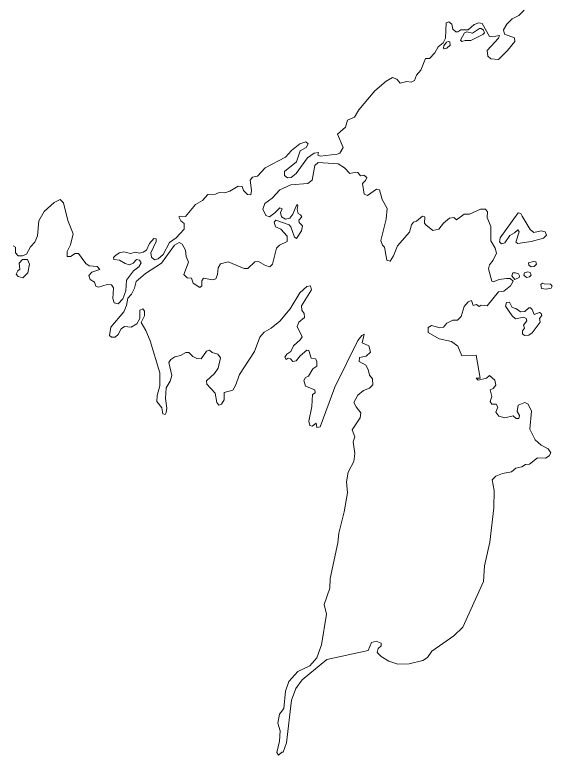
# Model space of a CAD drawing. Extents: x 369010 to 739155, y 6377141 to 6616555.
# Drawn here: x 472570 to 474360, y 6490068 to 6492532 of the extents above; entities that cross this region are included whole.
import ezdxf

# ---------------------------------------------------------------- set-up
doc = ezdxf.new("R2010")
doc.units = 0
doc.header["$LTSCALE"] = 40
doc.layers.add('1', color=7, linetype='Continuous', lineweight=13)

msp = doc.modelspace()

# ---------------------------------------------------------------- linework, layer by layer
at = {"layer": '1'}
for points in [[(473134.07, 6491818.38), (473134.07, 6491837.24), (473122.48, 6491846.68), (473115.86, 6491859.75), (473122.48, 6491862.57), (473139.03, 6491860.41), (473171.64, 6491900.96), (473195.47, 6491913.87), (473212.85, 6491934.23), (473238.83, 6491935.55), (473251.08, 6491941.35), (473269.28, 6491940.02), (473286.5, 6491945.81), (473313.97, 6491962.37), (473327.71, 6491960.88), (473331.35, 6491947.14), (473345.08, 6491934.23), (473356.01, 6491932.74), (473358.16, 6491947.97), (473353.86, 6491981.89), (473361.8, 6491991.33), (473378.35, 6491994.97), (473403.67, 6492023.11), (473471.03, 6492058.52), (473491.89, 6492081.03), (473519.36, 6492102.71), (473539.72, 6492109.17), (473546.83, 6492102.71), (473540.38, 6492091.13), (473520.19, 6492079.54), (473507.78, 6492043.3), (473468.05, 6492010.86), (473468.05, 6491997.12), (473478.15, 6491989.84), (473490.4, 6491990.5), (473507.11, 6492004.24), (473544.68, 6492055.71), (473567.19, 6492072.26), (473581.59, 6492073.75), (473579.44, 6492065.14), (473586.72, 6492062.16), (473643.16, 6492068.45), (473652.26, 6492071.93), (473664.01, 6492090.13), (473644.65, 6492134.82), (473671.13, 6492157.83), (473678.08, 6492181.49), (473701.08, 6492191.26), (473715.65, 6492216.41), (473769.44, 6492279.14), (473806.68, 6492311.41), (473828.19, 6492323.99), (473842.26, 6492317.7), (473853.35, 6492304.46), (473875.03, 6492309.92), (473890.25, 6492308.6), (473901.51, 6492314.23), (473907.8, 6492330.94), (473921.7, 6492347.66), (473937.75, 6492386.72), (473950.99, 6492386.72), (473968.37, 6492406.25), (473979.63, 6492425.78), (473997.01, 6492439.02), (474003.96, 6492455.07), (474006.11, 6492505.22), (474015.87, 6492509.36), (474025.64, 6492501.08), (474029.11, 6492484.36), (474038.22, 6492475.92), (474045.83, 6492475.92), (474055.59, 6492482.88), (474079.92, 6492482.21), (474099.45, 6492499.76), (474114.84, 6492505.22), (474126.76, 6492503.89), (474151.09, 6492460.7), (474160.19, 6492459.21), (474183.86, 6492463.35), (474181.05, 6492454.41), (474143.48, 6492413.86), (474144.8, 6492394.33), (474155.23, 6492386.06), (474181.05, 6492383.9), (474211, 6492413.2), (474234.83, 6492443.82), (474234.17, 6492455.73), (474201.24, 6492468.31), (474197.76, 6492482.88), (474209.02, 6492501.08), (474226.39, 6492519.12), (474248.07, 6492530.37), (474266.11, 6492547.75)], [(474150.43, 6491331.96), (474140.66, 6491322.86), (474113.52, 6491315.91), (474105.91, 6491322.86), (474119.81, 6491322.86), (474105.91, 6491398.99), (474059.07, 6491396.84), (474045.83, 6491428.95), (474024.31, 6491444.34), (473983.1, 6491454.1), (473946.2, 6491474.96), (473946.2, 6491491.67), (473958.11, 6491498.62), (473985.25, 6491490.35), (473997.17, 6491493), (474008.92, 6491505.57), (474028.45, 6491516.17), (474043.84, 6491515.34), (474056.42, 6491528.58), (474066.19, 6491561.35), (474080.09, 6491576.74), (474090.51, 6491580.88), (474096.8, 6491564.16), (474107.23, 6491568.47), (474116.33, 6491561.35), (474122.62, 6491565.65), (474143.48, 6491563.5), (474180.55, 6491610.17), (474198.59, 6491612.32), (474220.93, 6491629.7), (474230.03, 6491645.92), (474219.61, 6491655.02), (474207.03, 6491655.02), (474182.7, 6491651.55), (474162.51, 6491643.11), (474159.03, 6491645.92), (474147.78, 6491686.3), (474150.59, 6491700.37), (474163.17, 6491715.6), (474173.6, 6491738.6), (474169.46, 6491755.32), (474155.56, 6491780.48), (474154.73, 6491827.15), (474142.98, 6491857.27), (474143.64, 6491876.8), (474137.35, 6491885.07), (474120.64, 6491885.07), (474084.39, 6491868.36), (474066.19, 6491868.36), (474041.36, 6491850.15), (474031.6, 6491857.93), (474017.69, 6491855.12), (473997.5, 6491838.4), (473982.11, 6491818.87), (473962.58, 6491814.57), (473938.91, 6491832.78), (473934.61, 6491839.06), (473935.44, 6491859.92), (473927.66, 6491862.07), (473908.13, 6491845.35), (473897.7, 6491842.54), (473891.41, 6491832.78), (473884.46, 6491808.45), (473844.74, 6491763.76), (473831.5, 6491729.5), (473819.58, 6491712.12), (473808.5, 6491715.6), (473800.72, 6491758.8), (473794.43, 6491765.91), (473788.97, 6491781.14), (473807.01, 6491852.31), (473810.48, 6491887.23), (473793.1, 6491917.84), (473784.66, 6491949.29), (473774.24, 6491952.1), (473744.28, 6491930.42), (473733.19, 6491935.39), (473727.56, 6491970.81), (473737.99, 6491980.57), (473742.13, 6491990.34), (473732.36, 6491998.78), (473721.28, 6491995.96), (473712.83, 6492007.22), (473705.22, 6492008.54), (473685.69, 6492004.4), (473667.65, 6492022.44), (473647.3, 6492036.35), (473580.1, 6492040.81), (473569.51, 6492030.39), (473560.57, 6491982.23), (473545.84, 6491970.97), (473489.4, 6491966.17), (473453.16, 6491949.46), (473426.68, 6491921.49), (473402.85, 6491904.77), (473396.56, 6491885.9), (473405.66, 6491864.39), (473418.24, 6491859.42), (473436.44, 6491872.66), (473452.33, 6491890.21)], [(472564.9, 6491763.59), (472572.02, 6491758.46), (472572.02, 6491739.6), (472580.79, 6491730.16), (472596.01, 6491729.5), (472608.92, 6491735.96), (472622.66, 6491759.95), (472636.4, 6491775.84), (472645.83, 6491796.86), (472650.13, 6491846.02), (472668.17, 6491877.13), (472701.44, 6491907.42), (472720.97, 6491917.51), (472731.89, 6491905.93), (472747.12, 6491847.34), (472764.5, 6491803.32), (472755.06, 6491766.41), (472744.97, 6491744.73), (472744.14, 6491727.35), (472755.73, 6491727.35), (472771.61, 6491738.27), (472781.71, 6491738.27), (472806.37, 6491705.01), (472817.29, 6491696.23), (472844.77, 6491694.08), (472852.71, 6491684.65), (472826.56, 6491676.04), (472816.47, 6491664.46), (472821.6, 6491650.72), (472835.33, 6491641.95), (472840.3, 6491629.04), (472849.07, 6491625.4), (472878.03, 6491634.83), (472892.43, 6491634.01), (472898.89, 6491623.25), (472896.07, 6491588.49), (472901.04, 6491573.27), (472914.77, 6491570.45), (472929.34, 6491587), (472939.43, 6491613.15), (472941.59, 6491649.23), (472965.42, 6491679.68), (472983.46, 6491693.42), (472990.74, 6491706.33), (472985.61, 6491715.76), (472975.51, 6491717.25), (472964.76, 6491705.67), (472952.51, 6491700.54), (472937.94, 6491704.18), (472919.24, 6491715.1), (472900.38, 6491717.25), (472898.89, 6491724.54), (472906.83, 6491732.48), (472919.24, 6491740.42), (472932.98, 6491743.24), (472955.32, 6491737.45), (472972.04, 6491741.75), (472984.95, 6491738.93), (472998.02, 6491742.58), (473008.95, 6491748.37), (473018.21, 6491771.37), (473033.44, 6491787.43), (473040.72, 6491786.6), (473041.38, 6491777.17), (473022.68, 6491740.42), (473024.83, 6491725.86), (473034.93, 6491716.43), (473048.01, 6491720.07), (473063.89, 6491734.63), (473085.57, 6491774.35), (473107.26, 6491790.24), (473134.07, 6491818.38)], [(473452.33, 6491890.21), (473460.11, 6491886.56), (473455.14, 6491874.15), (473458.62, 6491860.08), (473471.2, 6491851.81), (473485.93, 6491855.28), (473495.69, 6491868.52), (473509.6, 6491900.63), (473512.41, 6491897.82), (473510.92, 6491883.92), (473513.73, 6491871.34), (473521.51, 6491867.03), (473525.65, 6491859.42), (473515.88, 6491848.33), (473517.21, 6491841.38), (473527.8, 6491830.13), (473524.99, 6491812.75), (473508.27, 6491787.59), (473501.98, 6491791.73), (473489.4, 6491825.99), (473483.78, 6491833.6), (473439.09, 6491848.99), (473434.29, 6491842.04), (473438.43, 6491826.65), (473455.97, 6491818.38), (473477.49, 6491795.21), (473476.83, 6491777.17), (473451.01, 6491765.25), (473441.41, 6491755.15), (473428.17, 6491702.19), (473419.07, 6491693.92), (473404.5, 6491698.06), (473382.16, 6491711.3), (473368.92, 6491709.97), (473346.57, 6491687.63), (473334, 6491688.29), (473281.03, 6491709.97), (473255.22, 6491702.85), (473246.94, 6491690.44), (473245.45, 6491668.1), (473239.16, 6491653.37), (473228.07, 6491649.89), (473198.12, 6491656.18), (473192.49, 6491646.42), (473193.15, 6491629.7), (473186.2, 6491624.08), (473163.86, 6491638.8), (473159.06, 6491655.52), (473144.33, 6491656.84), (473133.24, 6491668.1), (473148.63, 6491708.48), (473140.85, 6491728.01), (473138.87, 6491749.03), (473127.61, 6491768.56), (473117.19, 6491774.02), (473101.79, 6491765.08), (473058.6, 6491705.67), (473005.64, 6491670.91), (472974.19, 6491645.09), (472968.73, 6491622.09), (472958.96, 6491602.56), (472947.05, 6491589.32), (472942.08, 6491564.16), (472933.15, 6491543.14), (472889.78, 6491492.33), (472885.65, 6491465.19), (472891.93, 6491458.9), (472903.85, 6491459.56), (472914.28, 6491468.67), (472924.7, 6491486.71), (472935.13, 6491495.15), (472958.14, 6491493), (472976.34, 6491503.42), (472986.11, 6491520.97), (472986.11, 6491548.77), (472996.53, 6491553.74), (473002.16, 6491545.3), (473002.16, 6491529.9), (472990.91, 6491507.73), (473006.3, 6491481.08), (473021.03, 6491446.99), (473052.97, 6491340.24), (473052.97, 6491297.04), (473044.03, 6491264.93), (473043.21, 6491244.74), (473059.26, 6491224.55), (473063.56, 6491204.36), (473071.18, 6491202.21)], [(473071.18, 6491202.21), (473074.65, 6491208.49), (473075.98, 6491223.06), (473071.84, 6491255.17), (473073.99, 6491290.75), (473087.89, 6491312.43), (473093.52, 6491331.96), (473083.09, 6491375.16), (473089.38, 6491384.92), (473102.62, 6491394.02), (473122.15, 6491398.16), (473140.19, 6491407.93), (473149.96, 6491408.59), (473162.53, 6491394.69), (473175.77, 6491388.4), (473191.17, 6491387.07), (473208.54, 6491412.73), (473218.31, 6491416.37), (473227.41, 6491408.59), (473246.28, 6491403.13), (473254.55, 6491390.55), (473246.94, 6491355.63), (473235.02, 6491338.25), (473208.54, 6491313.76), (473209.21, 6491302.67), (473237.18, 6491273.37), (473242.64, 6491241.93), (473249.75, 6491232.82), (473258.69, 6491236.3), (473267.13, 6491251.03), (473267.13, 6491274.7), (473295.76, 6491283.14), (473305.53, 6491298.36), (473317.94, 6491334.77), (473368.26, 6491412.06), (473385.63, 6491458.9), (473400.36, 6491476.28), (473423.37, 6491489.52), (473452.66, 6491512.53), (473486.76, 6491553.74), (473518.86, 6491606.7), (473542.53, 6491627.55), (473554.45, 6491629.7), (473558.58, 6491616.46), (473525.15, 6491563.5), (473525.82, 6491549.43), (473533.43, 6491538.34), (473534.26, 6491524.44), (473516.05, 6491509.71), (473510.42, 6491495.15), (473526.48, 6491460.89), (473520.19, 6491450.46), (473498.67, 6491430.93), (473488.91, 6491411.4), (473475.67, 6491402.3), (473469.38, 6491393.2), (473474.18, 6491384.92), (473479.97, 6491389.39), (473488.25, 6491387.24), (473496.02, 6491378.3), (473507.11, 6491380.29), (473520.35, 6491397), (473542.7, 6491416.53), (473548.99, 6491414.55), (473556.6, 6491389.39), (473571.33, 6491387.24), (473576.13, 6491378.96), (473576.13, 6491362.25), (473562.23, 6491353.81), (473548.16, 6491329.48), (473538.39, 6491325.17), (473532.1, 6491314.75), (473538.39, 6491295.88), (473569.18, 6491284.13), (473569.84, 6491274.37), (473561.4, 6491268.74), (473559.41, 6491228.35), (473549.65, 6491179.53), (473552.46, 6491164.8), (473560.74, 6491162.65), (473573.31, 6491173.24), (473576.13, 6491158.51), (473587.22, 6491160.66), (473635.38, 6491292.41), (473712.83, 6491447.98), (473725.41, 6491464.69), (473733.69, 6491468.83), (473726.74, 6491440.37), (473749.08, 6491430.6), (473754.71, 6491409.58), (473740.64, 6491395.68), (473717.63, 6491391.54), (473716.97, 6491378.3), (473738.65, 6491366.39), (473746.27, 6491351.66), (473751.07, 6491332.95), (473761.66, 6491320.38), (473762.32, 6491300.18), (473751.07, 6491289.59), (473730.87, 6491281.32)], [(473730.87, 6491281.32), (473712.83, 6491265.92), (473699.59, 6491242.26), (473706.55, 6491227.53), (473721.94, 6491207.34), (473719.79, 6491190.62), (473693.31, 6491150.9), (473702.41, 6491127.89), (473696.78, 6491111.18), (473702.41, 6491072.12), (473698.77, 6491045.47), (473680.73, 6491010.06), (473674.44, 6490977.95), (473677.91, 6490940.87), (473666.82, 6490878.15), (473648.62, 6490806.98), (473645.97, 6490774.21), (473620.15, 6490655.71), (473618.66, 6490623.6), (473600.62, 6490569.15), (473607.57, 6490537.04), (473590.86, 6490435.26), (473576.13, 6490392.06), (473552.46, 6490364.76), (473512.74, 6490346.05), (473482.78, 6490313.28), (473471.53, 6490280.51), (473466.07, 6490222.59), (473452, 6490203.72), (473445.71, 6490174.43), (473453.49, 6490149.27), (473451.34, 6490114.51), (473443.06, 6490076.12), (473448.52, 6490067.68), (473459.78, 6490078.27), (473463.25, 6490078.27), (473475.01, 6490108.89), (473491.72, 6490250.39), (473506.45, 6490289.45), (473526.64, 6490318.74), (473608.9, 6490385.77), (473746.27, 6490415.73), (473757.52, 6490442.87), (473772.91, 6490447.18), (473790.29, 6490440.89), (473790.29, 6490431.78), (473780.53, 6490422.68), (473776.39, 6490409.44), (473789.63, 6490396.2), (473815.28, 6490380.15), (473846.07, 6490371.04), (473883.63, 6490371.87), (473928.32, 6490382.96), (473944.37, 6490392.73), (473958.28, 6490414.41), (474032.59, 6490465.55), (474061.88, 6490493.52), (474130.9, 6490645.62), (474134.54, 6490698.58), (474151.92, 6490776.69), (474165.82, 6490891.06), (474166.48, 6490948.98), (474160.19, 6490984.57), (474172.11, 6490996.98), (474193.79, 6491005.42), (474223.75, 6491011.05), (474238.31, 6491023.63), (474258.67, 6491027.76), (474270.42, 6491035.38), (474283.66, 6491036.04), (474310.97, 6491057.06), (474337.45, 6491056.4), (474349.86, 6491064.01), (474355.49, 6491073.77), (474346.38, 6491087.68), (474323.38, 6491100.25), (474303.19, 6491117.14), (474285.15, 6491152.72), (474290.61, 6491212.8), (474279.52, 6491236.46), (474268.43, 6491241.26), (474246.09, 6491232.99), (474243.28, 6491211.31), (474250.23, 6491198.73), (474248.9, 6491188.97), (474239.8, 6491188.97), (474230.03, 6491197.41), (474202.06, 6491190.45), (474181.87, 6491195.92), (474171.45, 6491209.98), (474178.4, 6491226.04), (474173.43, 6491236.46), (474158.87, 6491236.46), (474152.58, 6491245.57), (474158.87, 6491261.46), (474152.58, 6491283.8), (474163.01, 6491288.1), (474172.11, 6491299.85), (474168.63, 6491316.57), (474150.43, 6491331.96)]]:
    msp.add_lwpolyline(points, dxfattribs=at)
for points in [[(474117.82, 6492486.35), (474094.32, 6492471.29), (474074.96, 6492475.43), (474068.01, 6492471.95), (474054.27, 6492448.45), (474059.23, 6492443.15), (474069.33, 6492446.63), (474088.36, 6492446.63), (474128.42, 6492466.32), (474133.71, 6492472.61), (474130.9, 6492480.72), (474123.12, 6492486.68)], [(474012.73, 6492443.49), (474007.43, 6492441.5), (473998.49, 6492429.09), (473997.17, 6492421.97), (473999.65, 6492419.32), (474009.25, 6492420.81), (474019.35, 6492431.73), (474019.02, 6492442.49)], [(474260.16, 6491862.24), (474255.19, 6491871.17), (474246.25, 6491872.66), (474186.51, 6491790.08), (474184.36, 6491776.34), (474190.98, 6491770.38), (474202.4, 6491773.53), (474218.45, 6491798.02), (474234.34, 6491806.13), (474245.26, 6491816.72), (474249.73, 6491809.6), (474238.64, 6491775.35), (474244.76, 6491771.54), (474290.11, 6491777.17), (474330.83, 6491788.59), (474340.76, 6491799.18), (474336.45, 6491810.43), (474323.21, 6491813.41), (474298.22, 6491807.62), (474285.81, 6491817.55)], [(472619.18, 6491702.03), (472612.56, 6491718.08), (472595.19, 6491718.08), (472584.26, 6491705.34), (472587.41, 6491685.97), (472579.79, 6491679.52), (472574.66, 6491669.26), (472580.95, 6491660.82), (472597.17, 6491656.35), (472613.89, 6491673.06)], [(474297.39, 6491711.63), (474281.01, 6491706.16), (474282, 6491698.39), (474289.45, 6491693.42), (474299.22, 6491694.58), (474307.33, 6491701.86), (474304.84, 6491709.64)], [(474237.15, 6491673.23), (474228.55, 6491672.9), (474224.74, 6491663.13), (474235.33, 6491651.05), (474249.56, 6491657.51), (474251.22, 6491663.63), (474247.41, 6491669.92)], [(474267.94, 6491673.4), (474265.29, 6491665.45), (474273.89, 6491658.17), (474283.82, 6491660.32), (474289.62, 6491665.95), (474286.64, 6491674.22), (474278.03, 6491677.2)], [(474332.81, 6491636.65), (474327.35, 6491638.47), (474321.72, 6491634.5), (474324.37, 6491621.76), (474340.09, 6491618.78), (474355.65, 6491622.42), (474359.62, 6491628.87), (474353.83, 6491635.49)], [(474238.14, 6491555.23), (474226.72, 6491558.04), (474217.29, 6491575.75), (474207.2, 6491574.75), (474203.89, 6491562.01), (474226.23, 6491529.74), (474236.99, 6491519.97), (474265.62, 6491525.43), (474272.57, 6491521.3), (474274.72, 6491513.35), (474263.63, 6491498.95), (474267.6, 6491488.86), (474261.15, 6491480.09), (474261.15, 6491470.65), (474267.94, 6491464.36), (474281.34, 6491465.69), (474292.76, 6491473.96), (474319.24, 6491509.22), (474317.59, 6491521.3), (474325.03, 6491531.72), (474323.38, 6491538.51), (474316.92, 6491541.16), (474299.55, 6491534.87), (474293.42, 6491551.25), (474287.46, 6491556.38), (474281.34, 6491557.05), (474268.93, 6491544.63), (474254.53, 6491543.81)]]:
    msp.add_lwpolyline(points, close=True, dxfattribs=at)

doc.saveas('drawing.dxf')
